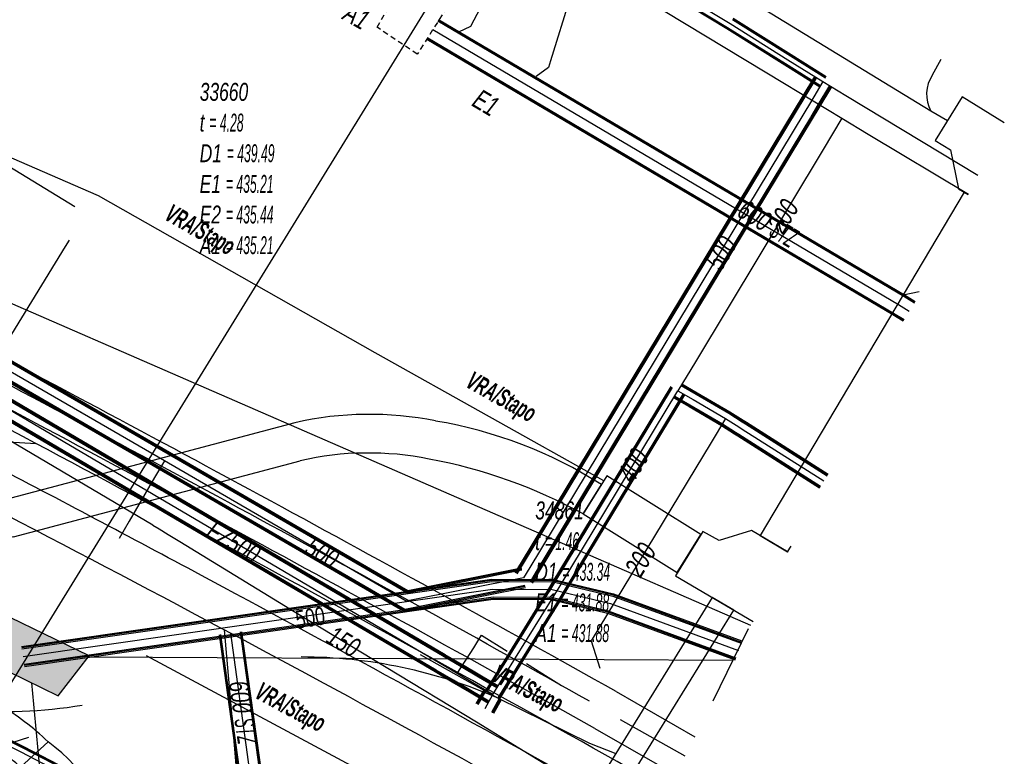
# Model space of a CAD drawing. Header units: metres. Extents: x 2695563 to 2696938, y 1260544 to 1262032.
# Tile 289 of 303: x 2696911 to 2696938, y 1261638 to 1261659. Entities that reach past the tile are written whole.
import ezdxf

# ---------------------------------------------------------------- set-up
doc = ezdxf.new("R2010")
doc.units = ezdxf.units.M
doc.linetypes.add('AUSGEZOGEN', pattern=[0])
doc.linetypes.add('STRICHLINIE2_S3', pattern=[0.25, 0.15, -0.1])
for name, color, linetype in [('AW_LK_ Haltung Text', 7, 'AUSGEZOGEN'), ('AW_LK_Ein-Auslauftext', 24, 'AUSGEZOGEN'), ('AW_LK_Haltung', 24, 'AUSGEZOGEN'), ('AW_LK_Normschacht Text', 24, 'AUSGEZOGEN'), ('AW_LK_Schacht Detaillinie', 24, 'AUSGEZOGEN'), ('AW_LK_Trasselinie', 24, 'AUSGEZOGEN'), ('EW_LK_Bauwerk_FL_Linie_Punkt', 1, 'AUSGEZOGEN'), ('EW_LK_Trasseabs', 1, 'AUSGEZOGEN'), ('EW_LK_Trasseabs_Text', 1, 'AUSGEZOGEN'), ('EW_LK_Trasserand', 1, 'AUSGEZOGEN'), ('FM_LK_SW_BAUWERK', 94, 'AUSGEZOGEN'), ('FM_LK_SW_TRASSEKANTE', 94, 'AUSGEZOGEN'), ('FM_LK_SW_TRASSEKANTE_TEXT', 94, 'AUSGEZOGEN'), ('GA_LK_Leitung', 32, 'AUSGEZOGEN'), ('GA_LK_Leitung_Text', 32, 'AUSGEZOGEN'), ('WA_LK_Leitung', 171, 'AUSGEZOGEN'), ('WA_LK_Leitung_Text', 171, 'AUSGEZOGEN')]:
    doc.layers.add(name, color=color, linetype=linetype)
doc.styles.add('ARIAL', font='arial.ttf')
doc.styles.add('ARIALNARROW', font='ARIALN.TTF')
pattern_1 = [(0, (2703955, 1269100), (4050, 4050), [4050, -4050]), (90, (2703955, 1269100), (-4050, 4050), [4050, -4050])]
pattern_2 = [(0, (2708005, 1273150), (6075, 6075), [6075, -6075]), (90, (2708005, 1273150), (-6075, 6075), [6075, -6075])]

# ---------------------------------------------------------------- blocks, each defined once
blk = doc.blocks.new('COMPLEXOBJECT_1543')
at = {"layer": 'AW_LK_Haltung', "color": 24, "linetype": 'AUSGEZOGEN', "transparency": 33554687}
for centre, radius, start, end in [((6526.981, 10926.648), 817.45, 61.539292, 62.316342), ((6589.6, 11041.624), 686.528, 60.678484, 61.560788)]:
    blk.add_arc(centre, radius, start, end, dxfattribs=at)
blk = doc.blocks.new('COMPLEXOBJECT_1549')
at = {"layer": 'AW_LK_Haltung', "color": 24, "linetype": 'AUSGEZOGEN', "transparency": 33554687}
for p, q in [((6915.485, 11643.412), (6914.875, 11643.739)), ((6927.543, 11636.77), (6926.72, 11637.253))]:
    blk.add_line(p, q, dxfattribs=at)
for centre, radius, start, end in [((6571.363, 11001.683), 728.175, 62.383715, 62.914974), ((6561.795, 10983.915), 748.354, 61.848204, 62.365194), ((6568.486, 10997.104), 733.568, 60.768185, 61.76892)]:
    blk.add_arc(centre, radius, start, end, dxfattribs=at)
blk = doc.blocks.new('COMPLEXOBJECT_1729')
at = {"layer": 'EW_LK_Trasserand', "color": 1, "linetype": 'AUSGEZOGEN', "transparency": 33554687}
blk.add_line((6921.516, 11628.421), (6922.215, 11628.469), dxfattribs=at)
blk.add_lwpolyline([(6923.25, 11632.071), (6929.857, 11642.763), (6929.255, 11643.119), (6922.603, 11632.355)], dxfattribs=at)
for centre, radius, start, end in [((6928.813, 11628.522), 7.298, 148.3151, 180.793), ((6929.009, 11628.466), 6.794, 147.9583, 179.9787)]:
    blk.add_arc(centre, radius, start, end, dxfattribs=at)
blk = doc.blocks.new('COMPLEXOBJECT_1822')
at = {"layer": 'EW_LK_Trasserand', "color": 1, "linetype": 'AUSGEZOGEN', "transparency": 33554687}
for p, q in [((6917.506, 11648.033), (6909.233, 11645.835)), ((6909.589, 11644.823), (6917.652, 11646.965)), ((6925.618, 11645.467), (6926.133, 11646.295))]:
    blk.add_line(p, q, dxfattribs=at)
blk.add_lwpolyline([(6906.14, 11644.473), (6903.865, 11642.899), (6904.965, 11642.359), (6906.664, 11643.535)], dxfattribs=at)
for centre, radius, start, end in [((6919.602, 11638.909), 9.362, 78.5061, 102.94), ((6919.372, 11635.634), 12.624, 57.617, 80.4414), ((6919.577, 11638.562), 8.621, 78.5459, 102.9034), ((6918.653, 11632.78), 14.473, 61.2344, 79.5065), ((6911.093, 11637.417), 8.621, 102.4627, 125.0698), ((6911.364, 11636.826), 8.192, 102.5167, 125.0151)]:
    blk.add_arc(centre, radius, start, end, dxfattribs=at)
blk = doc.blocks.new('COMPLEXOBJECT_1833')
at = {"layer": 'EW_LK_Trasserand', "color": 1, "linetype": 'AUSGEZOGEN', "transparency": 33554687}
for p, q in [((6904.885, 11641.015), (6908.625, 11639.204)), ((6909.781, 11638.341), (6910.559, 11639.054))]:
    blk.add_line(p, q, dxfattribs=at)
blk.add_lwpolyline([(6909.177, 11640.104), (6905.345, 11641.959), (6904.885, 11641.015)], dxfattribs=at)
for centre, radius, start, end in [((6905.788, 11634.209), 6.8, 45.4413, 60.1058), ((6905.892, 11634.337), 5.582, 45.8326, 60.6818)]:
    blk.add_arc(centre, radius, start, end, dxfattribs=at)
blk = doc.blocks.new('COMPLEXOBJECT_1843')
at = {"layer": 'EW_LK_Trasserand', "color": 1, "linetype": 'AUSGEZOGEN', "transparency": 33554687}
for p, q in [((6910.559, 11639.054), (6909.781, 11638.341)), ((6912.688, 11624.528), (6913.736, 11624.606))]:
    blk.add_line(p, q, dxfattribs=at)
for centre, radius, start, end in [((6907.009, 11634.267), 5.96, 15.6164, 53.4419), ((6905.82, 11635.586), 4.825, 8.9681, 34.822), ((6843.609, 11621.06), 68.698, 7.13743, 12.84944), ((6840.519, 11620.678), 73.81, 6.60993, 11.8788), ((7740.98, 11776.525), 842.122, 190.048057, 190.398434), ((6850.959, 11628.307), 62.886, 356.62635, 0.79026)]:
    blk.add_arc(centre, radius, start, end, dxfattribs=at)
blk = doc.blocks.new('COMPLEXOBJECT_2698')
at = {"layer": 'EW_LK_Trasseabs', "color": 1, "linetype": 'AUSGEZOGEN', "transparency": 33554687}
blk.add_line((6905.821, 11647.71), (6910.216, 11647.453), dxfattribs=at)
blk.add_arc((6905.654, 11646.783), 0.942, 79.7859, 147.1588, dxfattribs=at)
blk = doc.blocks.new('COMPLEXOBJECT_2703')
at = {"layer": 'EW_LK_Trasseabs', "color": 1, "linetype": 'AUSGEZOGEN', "transparency": 33554687}
blk.add_lwpolyline([(6926.547, 11638.723), (6925.807, 11639.011), (6923.239, 11640.278)], dxfattribs=at)
blk.add_arc((6917.668, 11627.563), 13.882, 66.3383, 89.9166, dxfattribs=at)

msp = doc.modelspace()

# ---------------------------------------------------------------- hatches: boundary and pattern name
at = {"layer": 'EW_LK_Bauwerk_FL_Linie_Punkt', "lineweight": 18, "transparency": 33554687}
h = msp.add_hatch(dxfattribs=at)
h.set_pattern_fill('MUSTER', color=1, scale=4050, style=0, pattern_type=2)
h.set_pattern_definition(pattern_1)
h.paths.add_polyline_path([(2696938.443, 1261656.281), (2696937.256, 1261657.01), (2696936.497, 1261655.786), (2696936.929, 1261655.525), (2696937.154, 1261654.428), (2696937.426, 1261654.264)], flags=0)
h = msp.add_hatch(dxfattribs=at)
h.set_pattern_fill('MUSTER', color=1, scale=4050, style=0, pattern_type=2)
h.set_pattern_definition(pattern_1)
h.paths.add_polyline_path([(2696932.357, 1261644.207), (2696931.329, 1261644.812), (2696930.416, 1261644.529), (2696929.955, 1261644.783), (2696929.191, 1261643.54), (2696931.371, 1261642.251)], flags=0)
at = {"layer": 'EW_LK_Trasserand', "lineweight": 18, "transparency": 33554687}
h = msp.add_hatch(dxfattribs=at)
h.set_pattern_fill('MUSTER', color=1, scale=6075, style=0, pattern_type=2)
h.set_pattern_definition(pattern_2)
h.paths.add_polyline_path([(2696932.345, 1261644.212), (2696938.082, 1261653.871), (2696937.309, 1261654.331), (2696931.571, 1261644.671)], flags=0)
h = msp.add_hatch(dxfattribs=at)
h.set_pattern_fill('MUSTER', color=1, scale=6075, style=0, pattern_type=2)
h.set_pattern_definition(pattern_2)
h.paths.add_polyline_path([(2696927.103, 1261646.105), (2696926.965, 1261646.191), (2696926.827, 1261646.275), (2696926.687, 1261646.358), (2696926.546, 1261646.438), (2696926.405, 1261646.517), (2696926.262, 1261646.594), (2696926.118, 1261646.669), (2696925.973, 1261646.743), (2696925.828, 1261646.814), (2696925.681, 1261646.884), (2696925.534, 1261646.951), (2696925.385, 1261647.017), (2696925.236, 1261647.081), (2696925.086, 1261647.143), (2696924.935, 1261647.203), (2696924.784, 1261647.261), (2696924.632, 1261647.317), (2696924.479, 1261647.371), (2696924.325, 1261647.423), (2696924.171, 1261647.473), (2696924.016, 1261647.522), (2696923.861, 1261647.568), (2696923.704, 1261647.612), (2696923.548, 1261647.654), (2696923.391, 1261647.695), (2696923.233, 1261647.733), (2696923.075, 1261647.769), (2696922.916, 1261647.803), (2696922.757, 1261647.835), (2696922.598, 1261647.865), (2696922.438, 1261647.893), (2696922.312, 1261647.918), (2696922.185, 1261647.941), (2696922.058, 1261647.962), (2696921.931, 1261647.982), (2696921.803, 1261648), (2696921.675, 1261648.016), (2696921.547, 1261648.03), (2696921.419, 1261648.042), (2696921.291, 1261648.053), (2696921.162, 1261648.062), (2696921.034, 1261648.069), (2696920.905, 1261648.075), (2696920.776, 1261648.079), (2696920.648, 1261648.08), (2696920.519, 1261648.081), (2696920.39, 1261648.079), (2696920.261, 1261648.076), (2696920.133, 1261648.07), (2696920.004, 1261648.063), (2696919.875, 1261648.055), (2696919.747, 1261648.044), (2696919.619, 1261648.032), (2696919.491, 1261648.018), (2696919.363, 1261648.002), (2696919.235, 1261647.985), (2696919.108, 1261647.966), (2696918.981, 1261647.944), (2696918.854, 1261647.922), (2696918.728, 1261647.897), (2696918.602, 1261647.871), (2696918.476, 1261647.843), (2696910.203, 1261645.645), (2696910.096, 1261645.621), (2696909.989, 1261645.595), (2696909.883, 1261645.568), (2696909.777, 1261645.539), (2696909.671, 1261645.51), (2696909.566, 1261645.479), (2696909.461, 1261645.446), (2696909.357, 1261645.412), (2696909.253, 1261645.377), (2696909.149, 1261645.341), (2696909.046, 1261645.303), (2696908.944, 1261645.264), (2696908.842, 1261645.224), (2696908.74, 1261645.182), (2696908.639, 1261645.139), (2696908.539, 1261645.095), (2696908.439, 1261645.049), (2696908.34, 1261645.003), (2696908.241, 1261644.954), (2696908.143, 1261644.905), (2696908.046, 1261644.855), (2696907.949, 1261644.803), (2696907.853, 1261644.75), (2696907.757, 1261644.696), (2696907.663, 1261644.64), (2696907.569, 1261644.584), (2696907.475, 1261644.526), (2696907.383, 1261644.467), (2696907.291, 1261644.407), (2696907.2, 1261644.345), (2696907.11, 1261644.283), (2696904.835, 1261642.709), (2696905.935, 1261642.169), (2696907.634, 1261643.345), (2696907.719, 1261643.404), (2696907.805, 1261643.462), (2696907.892, 1261643.519), (2696907.98, 1261643.574), (2696908.068, 1261643.629), (2696908.157, 1261643.683), (2696908.247, 1261643.735), (2696908.337, 1261643.786), (2696908.428, 1261643.836), (2696908.519, 1261643.885), (2696908.611, 1261643.933), (2696908.704, 1261643.979), (2696908.797, 1261644.025), (2696908.891, 1261644.069), (2696908.986, 1261644.112), (2696909.081, 1261644.154), (2696909.176, 1261644.194), (2696909.272, 1261644.234), (2696909.369, 1261644.272), (2696909.466, 1261644.309), (2696909.563, 1261644.345), (2696909.661, 1261644.379), (2696909.759, 1261644.412), (2696909.858, 1261644.444), (2696909.957, 1261644.475), (2696910.056, 1261644.505), (2696910.156, 1261644.533), (2696910.256, 1261644.56), (2696910.357, 1261644.585), (2696910.458, 1261644.61), (2696910.559, 1261644.633), (2696918.622, 1261646.775), (2696918.737, 1261646.801), (2696918.853, 1261646.825), (2696918.969, 1261646.847), (2696919.086, 1261646.868), (2696919.202, 1261646.887), (2696919.319, 1261646.905), (2696919.436, 1261646.921), (2696919.554, 1261646.935), (2696919.671, 1261646.948), (2696919.789, 1261646.959), (2696919.907, 1261646.969), (2696920.025, 1261646.977), (2696920.143, 1261646.983), (2696920.261, 1261646.988), (2696920.379, 1261646.991), (2696920.497, 1261646.993), (2696920.615, 1261646.992), (2696920.734, 1261646.991), (2696920.852, 1261646.987), (2696920.97, 1261646.982), (2696921.088, 1261646.976), (2696921.206, 1261646.967), (2696921.324, 1261646.958), (2696921.441, 1261646.946), (2696921.559, 1261646.933), (2696921.676, 1261646.918), (2696921.793, 1261646.902), (2696921.91, 1261646.884), (2696922.027, 1261646.865), (2696922.143, 1261646.844), (2696922.259, 1261646.821), (2696922.405, 1261646.793), (2696922.551, 1261646.764), (2696922.697, 1261646.733), (2696922.842, 1261646.701), (2696922.987, 1261646.667), (2696923.132, 1261646.631), (2696923.276, 1261646.594), (2696923.42, 1261646.556), (2696923.563, 1261646.516), (2696923.706, 1261646.475), (2696923.849, 1261646.432), (2696923.991, 1261646.388), (2696924.133, 1261646.342), (2696924.274, 1261646.295), (2696924.415, 1261646.247), (2696924.555, 1261646.197), (2696924.695, 1261646.145), (2696924.834, 1261646.092), (2696924.973, 1261646.038), (2696925.111, 1261645.982), (2696925.248, 1261645.925), (2696925.385, 1261645.867), (2696925.521, 1261645.807), (2696925.657, 1261645.745), (2696925.792, 1261645.682), (2696925.926, 1261645.618), (2696926.06, 1261645.553), (2696926.193, 1261645.486), (2696926.326, 1261645.418), (2696926.457, 1261645.348), (2696926.588, 1261645.277)], flags=0)
h = msp.add_hatch(dxfattribs=at)
h.set_pattern_fill('MUSTER', color=1, scale=6075, style=0, pattern_type=2)
h.set_pattern_definition(pattern_2)
h.paths.add_polyline_path([(2696929.906, 1261644.696), (2696927.254, 1261646.347), (2696926.588, 1261645.277), (2696929.24, 1261643.627)], flags=0)
h = msp.add_hatch(dxfattribs=at)
h.set_pattern_fill('MUSTER', color=1, scale=6075, style=0, pattern_type=2)
h.set_pattern_definition(pattern_2)
h.paths.add_polyline_path([(2696923.185, 1261628.279), (2696923.186, 1261628.401), (2696923.19, 1261628.524), (2696923.195, 1261628.646), (2696923.203, 1261628.769), (2696923.213, 1261628.891), (2696923.225, 1261629.012), (2696923.239, 1261629.134), (2696923.256, 1261629.255), (2696923.275, 1261629.376), (2696923.296, 1261629.497), (2696923.319, 1261629.617), (2696923.344, 1261629.737), (2696923.371, 1261629.857), (2696923.401, 1261629.976), (2696923.433, 1261630.094), (2696923.466, 1261630.212), (2696923.502, 1261630.329), (2696923.54, 1261630.445), (2696923.581, 1261630.561), (2696923.623, 1261630.676), (2696923.667, 1261630.79), (2696923.713, 1261630.903), (2696923.762, 1261631.016), (2696923.812, 1261631.127), (2696923.865, 1261631.238), (2696923.919, 1261631.348), (2696923.975, 1261631.457), (2696924.034, 1261631.564), (2696924.094, 1261631.671), (2696924.156, 1261631.777), (2696924.22, 1261631.881), (2696930.827, 1261642.573), (2696930.225, 1261642.929), (2696923.573, 1261632.165), (2696923.504, 1261632.051), (2696923.437, 1261631.935), (2696923.372, 1261631.819), (2696923.31, 1261631.701), (2696923.249, 1261631.582), (2696923.191, 1261631.462), (2696923.135, 1261631.341), (2696923.081, 1261631.219), (2696923.029, 1261631.096), (2696922.98, 1261630.972), (2696922.932, 1261630.847), (2696922.888, 1261630.721), (2696922.845, 1261630.595), (2696922.805, 1261630.468), (2696922.767, 1261630.34), (2696922.731, 1261630.211), (2696922.698, 1261630.082), (2696922.667, 1261629.952), (2696922.639, 1261629.822), (2696922.613, 1261629.691), (2696922.589, 1261629.56), (2696922.568, 1261629.428), (2696922.549, 1261629.296), (2696922.533, 1261629.163), (2696922.519, 1261629.031), (2696922.507, 1261628.898), (2696922.498, 1261628.764), (2696922.491, 1261628.631), (2696922.487, 1261628.498), (2696922.485, 1261628.364), (2696922.486, 1261628.231)], flags=0)
h = msp.add_hatch(dxfattribs=at)
h.set_pattern_fill('MUSTER', color=1, scale=6075, style=0, pattern_type=2)
h.set_pattern_definition(pattern_2)
h.paths.add_polyline_path([(2696905.855, 1261640.825), (2696909.595, 1261639.014), (2696909.636, 1261638.991), (2696909.676, 1261638.968), (2696909.716, 1261638.944), (2696909.756, 1261638.92), (2696909.796, 1261638.896), (2696909.836, 1261638.871), (2696909.875, 1261638.846), (2696909.914, 1261638.82), (2696909.953, 1261638.795), (2696909.992, 1261638.769), (2696910.03, 1261638.742), (2696910.069, 1261638.716), (2696910.107, 1261638.689), (2696910.145, 1261638.662), (2696910.182, 1261638.634), (2696910.22, 1261638.606), (2696910.257, 1261638.578), (2696910.294, 1261638.549), (2696910.33, 1261638.52), (2696910.367, 1261638.491), (2696910.403, 1261638.462), (2696910.439, 1261638.432), (2696910.475, 1261638.402), (2696910.51, 1261638.372), (2696910.545, 1261638.341), (2696910.58, 1261638.31), (2696910.615, 1261638.279), (2696910.649, 1261638.247), (2696910.684, 1261638.215), (2696910.717, 1261638.183), (2696910.751, 1261638.151), (2696911.529, 1261638.864), (2696911.489, 1261638.903), (2696911.448, 1261638.942), (2696911.408, 1261638.981), (2696911.366, 1261639.019), (2696911.325, 1261639.057), (2696911.283, 1261639.094), (2696911.241, 1261639.131), (2696911.199, 1261639.168), (2696911.156, 1261639.205), (2696911.113, 1261639.241), (2696911.07, 1261639.277), (2696911.026, 1261639.312), (2696910.983, 1261639.347), (2696910.938, 1261639.382), (2696910.894, 1261639.416), (2696910.849, 1261639.45), (2696910.804, 1261639.484), (2696910.759, 1261639.517), (2696910.713, 1261639.55), (2696910.668, 1261639.582), (2696910.622, 1261639.614), (2696910.575, 1261639.646), (2696910.529, 1261639.677), (2696910.482, 1261639.708), (2696910.435, 1261639.739), (2696910.387, 1261639.769), (2696910.34, 1261639.799), (2696910.292, 1261639.828), (2696910.244, 1261639.857), (2696910.196, 1261639.886), (2696910.147, 1261639.914), (2696906.315, 1261641.769)], flags=0)
h = msp.add_hatch(dxfattribs=at)
h.set_pattern_fill('MUSTER', color=1, scale=6075, style=0, pattern_type=2)
h.set_pattern_definition(pattern_2)
h.paths.add_polyline_path([(2696914.706, 1261624.416), (2696914.715, 1261624.563), (2696914.723, 1261624.71), (2696914.73, 1261624.858), (2696914.738, 1261625.005), (2696914.745, 1261625.152), (2696914.752, 1261625.299), (2696914.758, 1261625.447), (2696914.764, 1261625.594), (2696914.77, 1261625.741), (2696914.775, 1261625.889), (2696914.781, 1261626.036), (2696914.785, 1261626.183), (2696914.79, 1261626.331), (2696914.794, 1261626.478), (2696914.797, 1261626.625), (2696914.801, 1261626.773), (2696914.804, 1261626.92), (2696914.806, 1261627.068), (2696914.809, 1261627.215), (2696914.81, 1261627.362), (2696914.812, 1261627.51), (2696914.813, 1261627.657), (2696914.814, 1261627.805), (2696914.815, 1261627.952), (2696914.815, 1261628.099), (2696914.815, 1261628.247), (2696914.814, 1261628.394), (2696914.814, 1261628.542), (2696914.812, 1261628.689), (2696914.811, 1261628.837), (2696914.809, 1261628.984), (2696914.783, 1261629.201), (2696914.757, 1261629.419), (2696914.73, 1261629.636), (2696914.703, 1261629.853), (2696914.675, 1261630.071), (2696914.646, 1261630.288), (2696914.617, 1261630.505), (2696914.587, 1261630.721), (2696914.556, 1261630.938), (2696914.525, 1261631.155), (2696914.493, 1261631.372), (2696914.46, 1261631.588), (2696914.427, 1261631.804), (2696914.393, 1261632.021), (2696914.359, 1261632.237), (2696914.323, 1261632.453), (2696914.288, 1261632.669), (2696914.251, 1261632.885), (2696914.214, 1261633.101), (2696914.176, 1261633.316), (2696914.138, 1261633.532), (2696914.099, 1261633.747), (2696914.059, 1261633.963), (2696914.019, 1261634.178), (2696913.978, 1261634.393), (2696913.936, 1261634.608), (2696913.894, 1261634.823), (2696913.851, 1261635.038), (2696913.808, 1261635.252), (2696913.764, 1261635.467), (2696913.719, 1261635.681), (2696913.684, 1261635.803), (2696913.645, 1261635.924), (2696913.605, 1261636.044), (2696913.562, 1261636.164), (2696913.516, 1261636.282), (2696913.468, 1261636.399), (2696913.417, 1261636.516), (2696913.364, 1261636.631), (2696913.308, 1261636.745), (2696913.25, 1261636.858), (2696913.19, 1261636.97), (2696913.127, 1261637.08), (2696913.062, 1261637.189), (2696912.994, 1261637.296), (2696912.925, 1261637.402), (2696912.853, 1261637.507), (2696912.779, 1261637.61), (2696912.702, 1261637.711), (2696912.624, 1261637.811), (2696912.543, 1261637.909), (2696912.461, 1261638.006), (2696912.376, 1261638.1), (2696912.289, 1261638.193), (2696912.201, 1261638.284), (2696912.11, 1261638.373), (2696912.018, 1261638.46), (2696911.923, 1261638.545), (2696911.827, 1261638.628), (2696911.73, 1261638.709), (2696911.63, 1261638.787), (2696911.529, 1261638.864), (2696910.751, 1261638.151), (2696910.791, 1261638.093), (2696910.83, 1261638.035), (2696910.867, 1261637.975), (2696910.905, 1261637.916), (2696910.941, 1261637.856), (2696910.976, 1261637.795), (2696911.011, 1261637.734), (2696911.044, 1261637.672), (2696911.077, 1261637.61), (2696911.109, 1261637.547), (2696911.14, 1261637.484), (2696911.17, 1261637.421), (2696911.199, 1261637.357), (2696911.227, 1261637.292), (2696911.254, 1261637.228), (2696911.28, 1261637.162), (2696911.305, 1261637.097), (2696911.329, 1261637.031), (2696911.353, 1261636.965), (2696911.375, 1261636.898), (2696911.397, 1261636.831), (2696911.417, 1261636.764), (2696911.436, 1261636.697), (2696911.455, 1261636.629), (2696911.472, 1261636.561), (2696911.489, 1261636.493), (2696911.504, 1261636.424), (2696911.519, 1261636.355), (2696911.532, 1261636.286), (2696911.545, 1261636.217), (2696911.556, 1261636.148), (2696911.605, 1261635.933), (2696911.653, 1261635.717), (2696911.7, 1261635.501), (2696911.747, 1261635.285), (2696911.793, 1261635.069), (2696911.838, 1261634.853), (2696911.883, 1261634.637), (2696911.927, 1261634.42), (2696911.97, 1261634.203), (2696912.013, 1261633.987), (2696912.054, 1261633.77), (2696912.096, 1261633.553), (2696912.136, 1261633.335), (2696912.176, 1261633.118), (2696912.215, 1261632.901), (2696912.253, 1261632.683), (2696912.291, 1261632.465), (2696912.328, 1261632.247), (2696912.364, 1261632.03), (2696912.399, 1261631.812), (2696912.434, 1261631.593), (2696912.468, 1261631.375), (2696912.502, 1261631.157), (2696912.535, 1261630.938), (2696912.567, 1261630.72), (2696912.598, 1261630.501), (2696912.629, 1261630.282), (2696912.658, 1261630.063), (2696912.688, 1261629.844), (2696912.716, 1261629.625), (2696912.744, 1261629.406), (2696912.773, 1261629.242), (2696912.802, 1261629.079), (2696912.831, 1261628.915), (2696912.86, 1261628.752), (2696912.889, 1261628.588), (2696912.918, 1261628.425), (2696912.948, 1261628.261), (2696912.977, 1261628.098), (2696913.006, 1261627.934), (2696913.035, 1261627.771), (2696913.065, 1261627.607), (2696913.094, 1261627.444), (2696913.124, 1261627.28), (2696913.153, 1261627.117), (2696913.182, 1261626.953), (2696913.212, 1261626.79), (2696913.241, 1261626.626), (2696913.271, 1261626.463), (2696913.301, 1261626.299), (2696913.33, 1261626.136), (2696913.36, 1261625.972), (2696913.389, 1261625.809), (2696913.419, 1261625.645), (2696913.449, 1261625.482), (2696913.479, 1261625.318), (2696913.508, 1261625.155), (2696913.538, 1261624.992), (2696913.568, 1261624.828), (2696913.598, 1261624.665), (2696913.628, 1261624.501), (2696913.658, 1261624.338)], flags=0)
at = {"layer": 'FM_LK_SW_BAUWERK', "transparency": 33554687}
msp.add_hatch(color=7, dxfattribs=at).paths.add_polyline_path([(2696909.198, 1261642.971), (2696908.59, 1261641.739), (2696911.817, 1261640.166), (2696912.687, 1261641.29)])

# ---------------------------------------------------------------- linework, layer by layer
at = {"layer": 'AW_LK_Haltung', "color": 24, "linetype": 'AUSGEZOGEN', "transparency": 33554687}
for p, q in [((2696926.304, 1261660.056), (2696925.668, 1261658.026)), ((2696936.044, 1261651.522), (2696935.592, 1261651.433)), ((2696929.462, 1261638.465), (2696927.642, 1261639.487)), ((2696910.982, 1261638.991), (2696910.538, 1261638.853))]:
    msp.add_line(p, q, dxfattribs=at)
at = {"layer": 'AW_LK_Haltung', "linetype": 'AUSGEZOGEN', "transparency": 33554687}
for p, q in [((2696935.611, 1261651.397), (2696922.499, 1261659.14)), ((2696935.621, 1261651.414), (2696922.51, 1261659.157)), ((2696935.632, 1261651.432), (2696922.52, 1261659.175)), ((2696935.302, 1261650.882), (2696922.194, 1261658.623)), ((2696935.313, 1261650.9), (2696922.204, 1261658.641)), ((2696935.323, 1261650.917), (2696922.215, 1261658.658)), ((2696935.913, 1261651.212), (2696935.611, 1261651.397)), ((2696935.924, 1261651.23), (2696935.621, 1261651.414)), ((2696935.935, 1261651.247), (2696935.632, 1261651.432)), ((2696935.601, 1261650.7), (2696935.302, 1261650.882)), ((2696935.612, 1261650.717), (2696935.313, 1261650.9)), ((2696935.622, 1261650.735), (2696935.323, 1261650.917)), ((2696917.653, 1261636.88), (2696916.948, 1261641.96)), ((2696917.673, 1261636.883), (2696916.968, 1261641.963)), ((2696917.693, 1261636.886), (2696916.988, 1261641.966)), ((2696917.059, 1261636.798), (2696916.354, 1261641.878)), ((2696917.079, 1261636.801), (2696916.374, 1261641.881)), ((2696917.099, 1261636.804), (2696916.394, 1261641.884)), ((2696910.831, 1261638.688), (2696909.931, 1261639.146)), ((2696910.84, 1261638.706), (2696909.94, 1261639.164)), ((2696910.849, 1261638.723), (2696909.949, 1261639.181)), ((2696916.35, 1261635.851), (2696910.831, 1261638.688)), ((2696916.36, 1261635.868), (2696910.84, 1261638.706)), ((2696916.369, 1261635.886), (2696910.849, 1261638.723))]:
    msp.add_line(p, q, dxfattribs=at)
at = {"layer": 'AW_LK_Haltung', "color": 255, "transparency": 33554687}
for p, q in [((2696935.467, 1261651.157), (2696922.357, 1261658.899)), ((2696935.768, 1261650.974), (2696935.467, 1261651.157)), ((2696917.376, 1261636.842), (2696916.671, 1261641.922)), ((2696910.772, 1261638.572), (2696909.872, 1261639.03)), ((2696916.291, 1261635.735), (2696910.772, 1261638.572))]:
    msp.add_line(p, q, dxfattribs=at)
at = {"layer": 'AW_LK_Haltung', "color": 24, "linetype": 'AUSGEZOGEN', "transparency": 33554687}
for points in [[(2696925.797, 1261663.497), (2696923.422, 1261658.992), (2696923.082, 1261658.83)], [(2696925.668, 1261658.026), (2696925.611, 1261657.841), (2696925.264, 1261657.582)], [(2696912.12, 1261652.98), (2696912.016, 1261652.801), (2696905.369, 1261641.972), (2696904.67, 1261641.869)], [(2696917.531, 1261636.623), (2696916.822, 1261638.22), (2696916.68, 1261639.878), (2696916.494, 1261642.014)]]:
    msp.add_lwpolyline(points, dxfattribs=at)
at = {"layer": 'AW_LK_Schacht Detaillinie', "color": 24, "linetype": 'STRICHLINIE2_S3', "transparency": 33554687}
for p, q in [((2696920.79, 1261658.97), (2696921.56, 1261660.27)), ((2696922.89, 1261659.74), (2696921.92, 1261658.21)), ((2696921.92, 1261658.21), (2696920.79, 1261658.97))]:
    msp.add_line(p, q, dxfattribs=at)
at = {"layer": 'AW_LK_Trasselinie', "color": 24, "linetype": 'AUSGEZOGEN', "transparency": 33554687}
for p, q in [((2696927.518, 1261640.281), (2696929.737, 1261639.01)), ((2696926.922, 1261639.239), (2696929.196, 1261637.936))]:
    msp.add_line(p, q, dxfattribs=at)
for centre, radius, start, end in [((2696543.661, 1260955.809), 784.759, 60.715908, 62.334606), ((2696612.995, 1261073.33), 644.603, 60.83123, 63.421053), ((2696544.38, 1260957.224), 781.472, 60.581667, 62.406827), ((2696541.747, 1260952.328), 787.532, 60.719098, 62.325846)]:
    msp.add_arc(centre, radius, start, end, dxfattribs=at)
at = {"layer": 'EW_LK_Bauwerk_FL_Linie_Punkt', "color": 1, "linetype": 'AUSGEZOGEN', "transparency": 33554687}
msp.add_line((2696920.52, 1261656.81), (2696909.078, 1261638.241), dxfattribs=at)
for points in [[(2696938.443, 1261656.281), (2696937.256, 1261657.01), (2696936.497, 1261655.786), (2696936.929, 1261655.525), (2696937.154, 1261654.428), (2696937.426, 1261654.264)], [(2696932.357, 1261644.207), (2696931.329, 1261644.812), (2696930.416, 1261644.529), (2696929.955, 1261644.783), (2696929.191, 1261643.54), (2696931.371, 1261642.251)]]:
    msp.add_lwpolyline(points, dxfattribs=at)
at = {"layer": 'EW_LK_Trasseabs', "color": 1, "linetype": 'AUSGEZOGEN', "transparency": 33554687}
for p, q in [((2696924.912, 1261663.939), (2696920.52, 1261656.81)), ((2696936.376, 1261656.613), (2696925.795, 1261663.06)), ((2696936.421, 1261657.631), (2696936.663, 1261658.068)), ((2696936.84, 1261656.34), (2696936.376, 1261656.613)), ((2696930.247, 1261640.021), (2696931.239, 1261642.06)), ((2696924.209, 1261640.088), (2696922.013, 1261641.313))]:
    msp.add_line(p, q, dxfattribs=at)
for points in [[(2696927.169, 1261646.211), (2696920.737, 1261649.81), (2696912.952, 1261654.226), (2696909.857, 1261655.564)], [(2696912.285, 1261653.914), (2696910.082, 1261655.255), (2696909.857, 1261655.564)], [(2696927.26, 1261634.095), (2696921.729, 1261637.299), (2696914.303, 1261641.284)]]:
    msp.add_lwpolyline(points, dxfattribs=at)
for centre, radius, start, end in [((2696937.23, 1261657.085), 0.976, 145.9831, 208.9548), ((2696910.199, 1261654.199), 14.483, 265.6605, 279.1057)]:
    msp.add_arc(centre, radius, start, end, dxfattribs=at)
at = {"layer": 'EW_LK_Trasserand', "color": 1, "linetype": 'AUSGEZOGEN', "transparency": 33554687}
msp.add_line((2696932.345, 1261644.212), (2696932.441, 1261644.374), dxfattribs=at)
msp.add_lwpolyline([(2696937.425, 1261654.262), (2696937.309, 1261654.331), (2696931.571, 1261644.671), (2696932.345, 1261644.212)], dxfattribs=at)
msp.add_lwpolyline([(2696929.906, 1261644.696), (2696927.254, 1261646.347), (2696926.588, 1261645.277), (2696929.24, 1261643.627), (2696929.906, 1261644.696)], close=True, dxfattribs=at)
at = {"layer": 'FM_LK_SW_BAUWERK', "color": 94, "transparency": 33554687}
msp.add_lwpolyline([(2696909.198, 1261642.971), (2696908.59, 1261641.739), (2696911.817, 1261640.166), (2696912.687, 1261641.29), (2696909.198, 1261642.971)], close=True, dxfattribs=at)
at = {"layer": 'FM_LK_SW_TRASSEKANTE', "color": 94, "linetype": 'AUSGEZOGEN', "transparency": 33554687}
for p, q in [((2696931.313, 1261642.136), (2696893.802, 1261658.466)), ((2696930.816, 1261641.151), (2696912.656, 1261641.25)), ((2696914.137, 1261608.062), (2696911.075, 1261640.528))]:
    msp.add_line(p, q, dxfattribs=at)
at = {"layer": 'FM_LK_SW_TRASSEKANTE', "linetype": 'AUSGEZOGEN', "transparency": 33554687}
for p, q in [((2696910.785, 1261641.551), (2696924.019, 1261643.445)), ((2696910.79, 1261641.518), (2696924.021, 1261643.412)), ((2696910.794, 1261641.486), (2696924.023, 1261643.379)), ((2696924.019, 1261643.445), (2696925.757, 1261643.437)), ((2696924.021, 1261643.412), (2696925.753, 1261643.404)), ((2696924.023, 1261643.379), (2696925.749, 1261643.371)), ((2696925.749, 1261643.371), (2696927.423, 1261642.968)), ((2696925.753, 1261643.404), (2696927.433, 1261643)), ((2696925.757, 1261643.437), (2696927.442, 1261643.031)), ((2696927.442, 1261643.031), (2696931.059, 1261641.705)), ((2696910.856, 1261641.056), (2696924.053, 1261642.945)), ((2696910.86, 1261641.024), (2696924.055, 1261642.912)), ((2696910.865, 1261640.991), (2696924.057, 1261642.879)), ((2696924.053, 1261642.945), (2696925.696, 1261642.937)), ((2696924.055, 1261642.912), (2696925.692, 1261642.904)), ((2696924.057, 1261642.879), (2696925.688, 1261642.871)), ((2696925.688, 1261642.871), (2696927.278, 1261642.489)), ((2696925.692, 1261642.904), (2696927.287, 1261642.52)), ((2696925.696, 1261642.937), (2696927.297, 1261642.552)), ((2696927.423, 1261642.968), (2696931.037, 1261641.643)), ((2696927.433, 1261643), (2696931.048, 1261641.674)), ((2696927.278, 1261642.489), (2696930.864, 1261641.173)), ((2696927.287, 1261642.52), (2696930.876, 1261641.204)), ((2696927.297, 1261642.552), (2696930.887, 1261641.235))]:
    msp.add_line(p, q, dxfattribs=at)
at = {"layer": 'FM_LK_SW_TRASSEKANTE', "color": 255, "transparency": 33554687}
for p, q in [((2696910.825, 1261641.271), (2696924.038, 1261643.162)), ((2696924.038, 1261643.162), (2696925.722, 1261643.154)), ((2696925.722, 1261643.154), (2696927.36, 1261642.76)), ((2696927.36, 1261642.76), (2696930.962, 1261641.439))]:
    msp.add_line(p, q, dxfattribs=at)
at = {"layer": 'GA_LK_Leitung', "color": 255, "linetype": 'AUSGEZOGEN', "transparency": 33554687}
for p, q in [((2696920.966, 1261664.987), (2696930.724, 1261659.077)), ((2696930.724, 1261659.077), (2696932.354, 1261658.057)), ((2696932.354, 1261658.057), (2696933.34, 1261657.44)), ((2696933.34, 1261657.44), (2696932.984, 1261656.851)), ((2696932.984, 1261656.851), (2696932.797, 1261656.54)), ((2696932.797, 1261656.54), (2696925.085, 1261643.769)), ((2696914.803, 1261646.768), (2696902.4, 1261653.95)), ((2696921.61, 1261642.82), (2696914.803, 1261646.768)), ((2696925.085, 1261643.769), (2696924.91, 1261643.48)), ((2696924.91, 1261643.48), (2696921.61, 1261642.82))]:
    msp.add_line(p, q, dxfattribs=at)
at = {"layer": 'GA_LK_Leitung', "linetype": 'AUSGEZOGEN', "transparency": 33554687}
for p, q in [((2696920.879, 1261664.843), (2696930.636, 1261658.933)), ((2696920.888, 1261664.859), (2696930.645, 1261658.949)), ((2696920.898, 1261664.875), (2696930.655, 1261658.965)), ((2696930.793, 1261659.189), (2696932.424, 1261658.168)), ((2696930.803, 1261659.205), (2696932.434, 1261658.184)), ((2696930.812, 1261659.221), (2696932.444, 1261658.2)), ((2696930.636, 1261658.933), (2696932.264, 1261657.914)), ((2696930.645, 1261658.949), (2696932.274, 1261657.93)), ((2696930.655, 1261658.965), (2696932.284, 1261657.946)), ((2696932.424, 1261658.168), (2696933.41, 1261657.551)), ((2696932.434, 1261658.184), (2696933.42, 1261657.567)), ((2696932.444, 1261658.2), (2696933.43, 1261657.583)), ((2696932.264, 1261657.914), (2696933.25, 1261657.297)), ((2696932.274, 1261657.93), (2696933.26, 1261657.313)), ((2696932.284, 1261657.946), (2696933.27, 1261657.329)), ((2696933.099, 1261657.585), (2696932.743, 1261656.996)), ((2696933.126, 1261657.569), (2696932.77, 1261656.98)), ((2696933.153, 1261657.553), (2696932.797, 1261656.964)), ((2696933.527, 1261657.327), (2696933.171, 1261656.738)), ((2696933.554, 1261657.311), (2696933.198, 1261656.722)), ((2696933.581, 1261657.295), (2696933.225, 1261656.706)), ((2696932.743, 1261656.996), (2696932.556, 1261656.685)), ((2696932.77, 1261656.98), (2696932.583, 1261656.669)), ((2696932.797, 1261656.964), (2696932.61, 1261656.653)), ((2696932.556, 1261656.685), (2696924.844, 1261643.915)), ((2696932.583, 1261656.669), (2696924.871, 1261643.898)), ((2696932.61, 1261656.653), (2696924.898, 1261643.882)), ((2696933.171, 1261656.738), (2696932.984, 1261656.427)), ((2696933.198, 1261656.722), (2696933.011, 1261656.411)), ((2696933.225, 1261656.706), (2696933.038, 1261656.395)), ((2696932.984, 1261656.427), (2696925.272, 1261643.656)), ((2696933.011, 1261656.411), (2696925.299, 1261643.64)), ((2696933.038, 1261656.395), (2696925.326, 1261643.623)), ((2696914.913, 1261646.957), (2696902.482, 1261654.155)), ((2696914.928, 1261646.984), (2696902.494, 1261654.184)), ((2696914.944, 1261647.011), (2696902.506, 1261654.214)), ((2696914.662, 1261646.525), (2696902.294, 1261653.686)), ((2696914.678, 1261646.552), (2696902.306, 1261653.716)), ((2696914.693, 1261646.579), (2696902.318, 1261653.745)), ((2696921.648, 1261643.051), (2696914.913, 1261646.957)), ((2696921.654, 1261643.084), (2696914.928, 1261646.984)), ((2696921.659, 1261643.117), (2696914.944, 1261647.011)), ((2696921.561, 1261642.523), (2696914.662, 1261646.525)), ((2696921.566, 1261642.556), (2696914.678, 1261646.552)), ((2696921.572, 1261642.589), (2696914.693, 1261646.579)), ((2696924.844, 1261643.915), (2696924.669, 1261643.626)), ((2696924.871, 1261643.898), (2696924.696, 1261643.609)), ((2696924.898, 1261643.882), (2696924.723, 1261643.593)), ((2696924.867, 1261643.695), (2696921.648, 1261643.051)), ((2696924.861, 1261643.725), (2696921.654, 1261643.084)), ((2696924.855, 1261643.756), (2696921.659, 1261643.117)), ((2696925.272, 1261643.656), (2696925.097, 1261643.367)), ((2696925.299, 1261643.64), (2696925.124, 1261643.351)), ((2696925.326, 1261643.623), (2696925.151, 1261643.334)), ((2696924.965, 1261643.204), (2696921.561, 1261642.523)), ((2696924.959, 1261643.235), (2696921.566, 1261642.556)), ((2696924.953, 1261643.265), (2696921.572, 1261642.589))]:
    msp.add_line(p, q, dxfattribs=at)
at = {"layer": 'GA_LK_Leitung', "color": 32, "linetype": 'AUSGEZOGEN', "transparency": 33554687}
for points in [[(2696933.34, 1261657.44), (2696933.981, 1261657.052), (2696937.699, 1261654.805)], [(2696914.803, 1261646.768), (2696914.53, 1261646.299), (2696913.816, 1261645.073), (2696913.53, 1261644.583)]]:
    msp.add_lwpolyline(points, dxfattribs=at)
at = {"layer": 'WA_LK_Leitung', "linetype": 'AUSGEZOGEN', "transparency": 33554687}
for p, q in [((2696922.679, 1261641.263), (2696902.213, 1261653.295)), ((2696922.695, 1261641.289), (2696902.225, 1261653.324)), ((2696922.711, 1261641.316), (2696902.237, 1261653.353)), ((2696922.425, 1261640.832), (2696902.023, 1261652.827)), ((2696922.441, 1261640.859), (2696902.035, 1261652.856)), ((2696922.457, 1261640.885), (2696902.047, 1261652.885)), ((2696925.719, 1261643.328), (2696929.067, 1261648.859)), ((2696925.741, 1261643.315), (2696929.088, 1261648.847)), ((2696925.762, 1261643.303), (2696929.109, 1261648.834)), ((2696929.347, 1261648.894), (2696929.772, 1261648.646)), ((2696929.36, 1261648.916), (2696929.785, 1261648.668)), ((2696929.372, 1261648.937), (2696929.797, 1261648.689)), ((2696926.062, 1261643.121), (2696929.409, 1261648.652)), ((2696926.083, 1261643.109), (2696929.43, 1261648.639)), ((2696926.105, 1261643.096), (2696929.451, 1261648.627)), ((2696929.146, 1261648.549), (2696929.571, 1261648.301)), ((2696929.158, 1261648.57), (2696929.583, 1261648.322)), ((2696929.171, 1261648.592), (2696929.596, 1261648.344)), ((2696929.772, 1261648.646), (2696930.691, 1261648.109)), ((2696929.785, 1261648.668), (2696930.704, 1261648.131)), ((2696929.797, 1261648.689), (2696930.717, 1261648.152)), ((2696929.571, 1261648.301), (2696930.483, 1261647.768)), ((2696929.583, 1261648.322), (2696930.496, 1261647.789)), ((2696929.596, 1261648.344), (2696930.509, 1261647.811)), ((2696930.691, 1261648.109), (2696931.066, 1261647.872)), ((2696930.704, 1261648.131), (2696931.079, 1261647.893)), ((2696930.717, 1261648.152), (2696931.093, 1261647.914)), ((2696930.483, 1261647.768), (2696930.851, 1261647.534)), ((2696930.496, 1261647.789), (2696930.865, 1261647.555)), ((2696930.509, 1261647.811), (2696930.878, 1261647.576)), ((2696931.065, 1261647.872), (2696931.158, 1261647.814)), ((2696931.079, 1261647.893), (2696931.171, 1261647.835)), ((2696931.092, 1261647.914), (2696931.184, 1261647.856)), ((2696931.158, 1261647.814), (2696933.458, 1261646.353)), ((2696931.171, 1261647.835), (2696933.471, 1261646.374)), ((2696931.184, 1261647.856), (2696933.485, 1261646.395)), ((2696930.852, 1261647.534), (2696930.944, 1261647.476)), ((2696930.865, 1261647.555), (2696930.957, 1261647.497)), ((2696930.879, 1261647.576), (2696930.97, 1261647.518)), ((2696930.944, 1261647.476), (2696933.244, 1261646.015)), ((2696930.957, 1261647.497), (2696933.257, 1261646.036)), ((2696930.97, 1261647.518), (2696933.27, 1261646.057)), ((2696925.597, 1261643.126), (2696925.719, 1261643.328)), ((2696925.619, 1261643.113), (2696925.741, 1261643.315)), ((2696925.64, 1261643.1), (2696925.762, 1261643.303)), ((2696924.449, 1261641.27), (2696925.599, 1261643.128)), ((2696924.47, 1261641.257), (2696925.62, 1261643.115)), ((2696924.491, 1261641.244), (2696925.641, 1261643.102)), ((2696925.94, 1261642.92), (2696926.062, 1261643.121)), ((2696925.961, 1261642.907), (2696926.083, 1261643.109)), ((2696925.983, 1261642.894), (2696926.105, 1261643.096)), ((2696924.789, 1261641.06), (2696925.939, 1261642.918)), ((2696924.81, 1261641.047), (2696925.96, 1261642.905)), ((2696924.831, 1261641.034), (2696925.981, 1261642.892)), ((2696923.159, 1261640.979), (2696922.679, 1261641.263)), ((2696923.175, 1261641.006), (2696922.695, 1261641.289)), ((2696923.191, 1261641.033), (2696922.711, 1261641.316)), ((2696923.859, 1261640.319), (2696924.449, 1261641.27)), ((2696923.88, 1261640.305), (2696924.47, 1261641.257)), ((2696923.901, 1261640.292), (2696924.491, 1261641.244)), ((2696922.905, 1261640.549), (2696922.425, 1261640.832)), ((2696922.921, 1261640.576), (2696922.441, 1261640.859)), ((2696922.937, 1261640.603), (2696922.457, 1261640.885)), ((2696923.647, 1261640.691), (2696923.159, 1261640.979)), ((2696923.663, 1261640.718), (2696923.175, 1261641.006)), ((2696923.679, 1261640.745), (2696923.191, 1261641.033)), ((2696924.199, 1261640.108), (2696924.789, 1261641.06)), ((2696924.22, 1261640.095), (2696924.81, 1261641.047)), ((2696924.241, 1261640.081), (2696924.831, 1261641.034)), ((2696923.393, 1261640.261), (2696922.905, 1261640.549)), ((2696923.409, 1261640.288), (2696922.921, 1261640.576)), ((2696923.425, 1261640.315), (2696922.937, 1261640.603)), ((2696924.161, 1261640.388), (2696923.647, 1261640.691)), ((2696924.177, 1261640.415), (2696923.663, 1261640.718)), ((2696924.193, 1261640.442), (2696923.679, 1261640.745)), ((2696923.907, 1261639.958), (2696923.393, 1261640.261)), ((2696923.923, 1261639.985), (2696923.409, 1261640.288)), ((2696923.939, 1261640.012), (2696923.425, 1261640.315)), ((2696923.583, 1261639.948), (2696923.805, 1261640.339)), ((2696923.611, 1261639.932), (2696923.833, 1261640.323)), ((2696923.638, 1261639.917), (2696923.86, 1261640.308)), ((2696924.018, 1261639.701), (2696924.24, 1261640.092)), ((2696924.045, 1261639.686), (2696924.267, 1261640.077)), ((2696924.073, 1261639.67), (2696924.295, 1261640.061))]:
    msp.add_line(p, q, dxfattribs=at)
at = {"layer": 'WA_LK_Leitung', "color": 255, "linetype": 'AUSGEZOGEN', "transparency": 33554687}
for p, q in [((2696922.568, 1261641.074), (2696902.13, 1261653.09)), ((2696925.912, 1261643.212), (2696929.259, 1261648.743)), ((2696929.259, 1261648.743), (2696929.684, 1261648.495)), ((2696929.684, 1261648.495), (2696930.6, 1261647.96)), ((2696930.6, 1261647.96), (2696930.972, 1261647.724)), ((2696930.972, 1261647.724), (2696931.064, 1261647.666)), ((2696931.064, 1261647.666), (2696933.364, 1261646.205)), ((2696924.64, 1261641.152), (2696925.79, 1261643.01)), ((2696925.79, 1261643.01), (2696925.912, 1261643.212)), ((2696923.048, 1261640.791), (2696922.568, 1261641.074)), ((2696924.05, 1261640.2), (2696924.64, 1261641.152)), ((2696923.536, 1261640.503), (2696923.048, 1261640.791)), ((2696924.05, 1261640.2), (2696923.536, 1261640.503)), ((2696923.828, 1261639.809), (2696924.05, 1261640.2))]:
    msp.add_line(p, q, dxfattribs=at)
at = {"layer": 'WA_LK_Leitung', "color": 7, "linetype": 'AUSGEZOGEN', "transparency": 33554687}
msp.add_line((2696923.733, 1261641.865), (2696924.449, 1261641.415), dxfattribs=at)
for points in [[(2696914.479, 1261644.967), (2696907.47, 1261649.1), (2696901.88, 1261652.39), (2696870.946, 1261659.891), (2696868.031, 1261660.598), (2696856.93, 1261663.29), (2696845.975, 1261666.754)], [(2696922.09, 1261663.53), (2696922.775, 1261663.116), (2696932.255, 1261657.386), (2696933.87, 1261656.41)], [(2696933.87, 1261656.41), (2696933.342, 1261655.533), (2696929.749, 1261649.557), (2696929.259, 1261648.743)], [(2696933.87, 1261656.41), (2696934.61, 1261655.966), (2696937.431, 1261654.273)], [(2696930.6, 1261647.96), (2696930.195, 1261647.291), (2696926.82, 1261641.71), (2696927.06, 1261640.94)], [(2696914.479, 1261644.967), (2696914.658, 1261644.857), (2696914.914, 1261644.701), (2696915.238, 1261644.503), (2696918.5, 1261642.507), (2696923.593, 1261639.428)], [(2696923.048, 1261640.791), (2696923.51, 1261641.516), (2696923.658, 1261641.747), (2696923.733, 1261641.865)], [(2696925, 1261641.069), (2696925.603, 1261640.69), (2696925.976, 1261640.455)], [(2696923.593, 1261639.428), (2696928.35, 1261636.502), (2696928.449, 1261636.454)]]:
    msp.add_lwpolyline(points, dxfattribs=at)

# ---------------------------------------------------------------- block references
at = {"layer": 'AW_LK_Haltung', "color": 24, "linetype": 'AUSGEZOGEN', "lineweight": -3, "transparency": 33554687}
for name in ['COMPLEXOBJECT_1543', 'COMPLEXOBJECT_1549']:
    msp.add_blockref(name, (2690000.97, 1249999.81), dxfattribs=at)
at = {"layer": 'EW_LK_Trasseabs', "color": 1, "linetype": 'AUSGEZOGEN', "lineweight": -3, "transparency": 33554687}
for name in ['COMPLEXOBJECT_2698', 'COMPLEXOBJECT_2703']:
    msp.add_blockref(name, (2690000.97, 1249999.81), dxfattribs=at)
at = {"layer": 'EW_LK_Trasserand', "color": 1, "linetype": 'AUSGEZOGEN', "lineweight": -3, "transparency": 33554687}
for name in ['COMPLEXOBJECT_1822', 'COMPLEXOBJECT_1729', 'COMPLEXOBJECT_1833', 'COMPLEXOBJECT_1843']:
    msp.add_blockref(name, (2690000.97, 1249999.81), dxfattribs=at)

# ---------------------------------------------------------------- texts
at = {"layer": 'AW_LK_ Haltung Text', "color": 24, "transparency": 33554687, "char_height": 0.55705, "width": 2.28759, "attachment_point": 7, "style": 'ARIAL'}
for insert, rotation in [((2696930.877, 1261653.669), 328.5702), ((2696916.602, 1261640.538), 278.694)]:
    msp.add_mtext('\\A1;{\\fArial|i1|b0;\\H0.557054;\\W0.700000;\\C24;600 \\W0.490000;STZ}\\P', dxfattribs=dict(at, insert=insert, rotation=rotation))
at = {"layer": 'AW_LK_Ein-Auslauftext', "color": 24, "transparency": 33554687, "char_height": 0.55705, "width": 0.85544, "style": 'ARIAL'}
for s, insert, attachment_point, rotation in [('\\A1;{\\fArial|i1|b0;\\H0.557054;\\W0.700000;\\C24;A1}\\P', (2696919.789, 1261659.205), 7, 330.4683), ('\\A1;{\\fArial|i1|b0;\\H0.557054;\\W0.700000;\\C24;E1}\\P', (2696923.568, 1261657.016), 4, 329.4378)]:
    msp.add_mtext(s, dxfattribs=dict(at, insert=insert, attachment_point=attachment_point, rotation=rotation))
at = {"layer": 'AW_LK_Normschacht Text', "color": 24, "transparency": 33554687, "char_height": 0.50641, "attachment_point": 1, "line_spacing_factor": 1.024096, "style": 'ARIAL'}
for s, insert, width in [('\\A1;{\\fArial|i1|b0;\\H0.506413;\\W0.694273;\\C24;33660}\\P{\\fArial|i1|b0;\\H0.505000;\\W0.694273;\\C24;t \\W0.485991;= 4.28}\\P{\\fArial|i1|b0;\\H0.505000;\\W0.694273;\\C24;D1 \\W0.485991;= 439.49}\\P{\\fArial|i1|b0;\\H0.505000;\\W0.694273;\\C24;E1 \\W0.485991;= 435.21}\\P{\\fArial|i1|b0;\\H0.505000;\\W0.694273;\\C24;E2 \\W0.485991;= 435.44}\\P{\\fArial|i1|b0;\\H0.505000;\\W0.694273;\\C24;A1 \\W0.485991;= 435.21}\\P', (2696915.798, 1261657.405), 2.83713), ('\\A1;{\\fArial|i1|b0;\\H0.506413;\\W0.694455;\\C24;34861}\\P{\\fArial|i1|b0;\\H0.505000;\\W0.694455;\\C24;t \\W0.486119;= 1.46}\\P{\\fArial|i1|b0;\\H0.505000;\\W0.694455;\\C24;D1 \\W0.486119;= 433.34}\\P{\\fArial|i1|b0;\\H0.505000;\\W0.694455;\\C24;E1 \\W0.486119;= 431.88}\\P{\\fArial|i1|b0;\\H0.505000;\\W0.694455;\\C24;A1 \\W0.486119;= 431.88}\\P', (2696925.242, 1261645.63), 2.83444)]:
    msp.add_mtext(s, dxfattribs=dict(at, insert=insert, width=width))
at = {"layer": 'EW_LK_Trasseabs_Text', "color": 1, "transparency": 33554687, "char_height": 0.5075, "width": 2.29337, "attachment_point": 8, "style": 'ARIALNARROW'}
for insert, rotation in [((2696915.618, 1261652.923), 330.4359), ((2696924.096, 1261648.221), 330.7743), ((2696924.857, 1261640.001), 333.7389), ((2696918.169, 1261639.49), 331.7787)]:
    msp.add_mtext('\\A1;{\\fArial Narrow|i1|b1;\\H0.507500;\\W0.700000;\\C1;VRA/Stapo}\\P', dxfattribs=dict(at, insert=insert, rotation=rotation))
at = {"layer": 'FM_LK_SW_TRASSEKANTE_TEXT', "color": 94, "transparency": 33554687, "insert": (2696918.841, 1261642.349), "char_height": 0.50638, "width": 1.28184, "attachment_point": 5, "rotation": 8.7624, "style": 'ARIAL'}
msp.add_mtext('\\W0.70; 500 ', dxfattribs=at)
at = {"layer": 'GA_LK_Leitung_Text', "color": 32, "transparency": 33554687, "char_height": 0.55825, "width": 1.11429, "attachment_point": 5, "style": 'ARIAL'}
for insert, rotation in [((2696930.469, 1261652.617), 59.1804), ((2696919.244, 1261644.185), 329.8824)]:
    msp.add_mtext('\\A1;{\\fArial|i1|b0;\\H0.558250;\\W0.700000;\\C32;500}\\P', dxfattribs=dict(at, insert=insert, rotation=rotation))
at = {"layer": 'WA_LK_Leitung_Text', "color": 7, "transparency": 33554687, "char_height": 0.55426, "attachment_point": 5, "style": 'ARIAL'}
for s, insert, width, rotation in [('\\A1;{\\fArial|i1|b0;\\H0.554263;\\W0.700000;\\C7;200}\\P', (2696932.22, 1261653.656), 1.10633, 58.9788), ('\\A1;{\\fArial|i1|b0;\\H0.554263;\\W0.700000;\\C7;400}\\P', (2696927.996, 1261646.644), 1.10633, 58.8195), ('\\A1;{\\fArial|i1|b0;\\H0.554263;\\W0.700000;\\C7;FZ500}\\P', (2696916.751, 1261644.487), 1.76538, 329.4747), ('\\A1;{\\fArial|i1|b0;\\H0.554263;\\W0.700000;\\C7;200}\\P', (2696928.206, 1261643.991), 1.10633, 58.8348), ('\\A1;{\\fArial|i1|b0;\\H0.554263;\\W0.700000;\\C7;150}\\P', (2696919.848, 1261641.685), 1.10014, 328.8447)]:
    msp.add_mtext(s, dxfattribs=dict(at, insert=insert, width=width, rotation=rotation))

doc.saveas('drawing.dxf')
